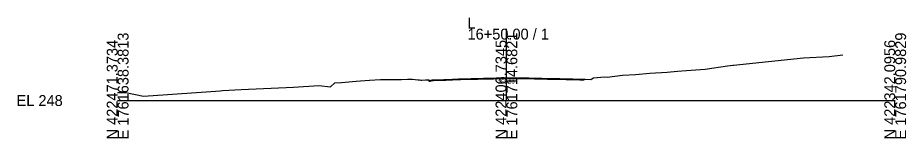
# Model space of a CAD drawing. Extents: x -26 to 3203, y -11010 to 4024.
# Drawn here: x -25.7 to 202.8, y -10009.7 to -9978.7 of the extents above; entities that cross this region are included whole.
import ezdxf

# ---------------------------------------------------------------- set-up
doc = ezdxf.new("R2010")
doc.units = 0
for name, color, linetype in [('Default', 7, 'Continuous'), ('Exist Cross Section Cell', 7, 'Continuous'), ('Exist XS Center Line Elevation Label', 7, 'Continuous'), ('Exist XS Ground Line', 7, 'Continuous'), ('Prop CMT Pvmt Course 1', 7, 'Continuous'), ('Scratch_Level_0', 7, 'Continuous')]:
    doc.layers.add(name, color=color, linetype=linetype)

msp = doc.modelspace()

# ---------------------------------------------------------------- linework, layer by layer
at = {"layer": 'Exist Cross Section Cell'}
for p, q in [((100, -10000), (100, -9981.51)), ((0, -10000), (100, -10000)), ((100, -10000), (200, -10000))]:
    msp.add_line(p, q, dxfattribs=at)
at = {"layer": 'Exist XS Ground Line'}
msp.add_lwpolyline([(0, -9997.91), (2.12, -9997.93), (2.13, -9997.93), (6.65, -9998.84), (23.95, -9997.65), (26.4, -9997.48), (27, -9997.44), (31.79, -9997.12), (45.26, -9996.58), (51.79, -9996.11), (54.72, -9996.46), (55.86, -9995.48), (57.56, -9995.34), (61.31, -9995.03), (64.82, -9994.73), (67.65, -9994.55), (69.1, -9994.61), (73.02, -9994.59), (74.55, -9994.5), (75.14, -9994.49), (75.8, -9994.54), (77.17, -9994.66), (77.66, -9994.71), (77.96, -9994.73), (78.22, -9994.75), (79.16, -9994.71), (80.02, -9994.67), (80.2, -9994.82), (80.3, -9994.81), (80.93, -9994.64), (81.22, -9994.64), (83.94, -9994.56), (84.3, -9994.55), (84.38, -9994.55), (86.14, -9994.49), (87.67, -9994.45), (87.93, -9994.44), (88.22, -9994.44), (90.89, -9994.36), (91.5, -9994.34), (91.78, -9994.33), (92.64, -9994.31), (94.08, -9994.27), (95.96, -9994.23), (96.67, -9994.21), (97.33, -9994.19), (98.51, -9994.17), (99.74, -9994.14), (100.37, -9994.13), (100.39, -9994.13), (100.76, -9994.13), (102.04, -9994.13), (103.71, -9994.16), (103.87, -9994.16), (104.02, -9994.16), (105.74, -9994.18), (107.19, -9994.21), (107.67, -9994.23), (109.12, -9994.27), (110.53, -9994.31), (111.25, -9994.32), (112.49, -9994.35), (112.64, -9994.36), (113.77, -9994.37), (115.34, -9994.39), (116.21, -9994.41), (117.04, -9994.43), (118.84, -9994.48), (119.78, -9994.51), (119.89, -9994.51), (119.92, -9994.51), (120.25, -9994.53), (121.68, -9994.62), (121.94, -9994.44), (122.39, -9994.16), (125.25, -9993.91), (125.89, -9993.96), (129.84, -9993.48), (133.18, -9993.27), (136.93, -9992.97), (141.36, -9992.67), (144.03, -9992.46), (146.29, -9992.31), (151.12, -9991.92), (156.83, -9991.1), (158.22, -9990.91), (158.45, -9990.91), (176.44, -9989.05), (182.98, -9988.63), (186.5, -9988.25)], dxfattribs=at)
msp.add_lwpolyline([(0, -9997.91), (2.12, -9997.93), (2.13, -9997.93), (6.65, -9998.84), (23.95, -9997.65), (26.4, -9997.48), (27, -9997.44), (31.79, -9997.12), (45.26, -9996.58), (51.79, -9996.11), (54.72, -9996.46), (55.86, -9995.48), (57.56, -9995.34), (61.31, -9995.03), (64.82, -9994.73), (67.65, -9994.55), (69.1, -9994.61), (73.02, -9994.59), (74.55, -9994.5), (75.14, -9994.49), (75.8, -9994.54), (77.17, -9994.66), (77.66, -9994.71), (77.96, -9994.73), (78.22, -9994.75), (79.16, -9994.71), (80.02, -9994.67), (80.2, -9994.82), (80.3, -9994.81), (80.93, -9994.64), (81.22, -9994.64), (83.94, -9994.56), (84.3, -9994.55), (84.38, -9994.55), (86.14, -9994.49), (87.67, -9994.45), (87.93, -9994.44), (88.22, -9994.44), (90.89, -9994.36), (91.5, -9994.34), (91.78, -9994.33), (92.64, -9994.31), (94.08, -9994.27), (95.96, -9994.23), (96.67, -9994.21), (97.33, -9994.19), (98.51, -9994.17), (99.74, -9994.14), (100.37, -9994.13), (100.39, -9994.13), (100.76, -9994.13), (102.04, -9994.13), (103.71, -9994.16), (103.87, -9994.16), (104.02, -9994.16), (105.74, -9994.18), (107.19, -9994.21), (107.67, -9994.23), (109.12, -9994.27), (110.53, -9994.31), (111.25, -9994.32), (112.49, -9994.35), (112.64, -9994.36), (113.77, -9994.37), (115.34, -9994.39), (116.21, -9994.41), (117.04, -9994.43), (118.84, -9994.48), (119.78, -9994.51), (119.89, -9994.51), (119.92, -9994.51), (120.25, -9994.53), (121.68, -9994.62), (121.94, -9994.44), (122.39, -9994.16), (125.25, -9993.91), (125.89, -9993.96), (129.84, -9993.48), (133.18, -9993.27), (136.93, -9992.97), (141.36, -9992.67), (144.03, -9992.46), (146.29, -9992.31), (151.12, -9991.92), (156.83, -9991.1), (158.22, -9990.91), (158.45, -9990.91), (176.44, -9989.05), (182.98, -9988.63), (186.5, -9988.25)], dxfattribs=at)
msp.add_lwpolyline([(0, -9997.91), (2.12, -9997.93), (2.13, -9997.93), (6.65, -9998.84), (23.95, -9997.65), (26.4, -9997.48), (27, -9997.44), (31.79, -9997.12), (45.26, -9996.58), (51.79, -9996.11), (54.72, -9996.46), (55.86, -9995.48), (57.56, -9995.34), (61.31, -9995.03), (64.82, -9994.73), (67.65, -9994.55), (69.1, -9994.61), (73.02, -9994.59), (74.55, -9994.5), (75.14, -9994.49), (75.8, -9994.54), (77.17, -9994.66), (77.66, -9994.71), (77.96, -9994.73), (78.22, -9994.75), (79.16, -9994.71), (80.02, -9994.67), (80.2, -9994.82), (80.3, -9994.81), (80.93, -9994.64), (81.22, -9994.64), (83.94, -9994.56), (84.3, -9994.55), (84.38, -9994.55), (86.14, -9994.49), (87.67, -9994.45), (87.93, -9994.44), (88.22, -9994.44), (90.89, -9994.36), (91.5, -9994.34), (91.78, -9994.33), (92.64, -9994.31), (94.08, -9994.27), (95.96, -9994.23), (96.67, -9994.21), (97.33, -9994.19), (98.51, -9994.17), (99.74, -9994.14), (100.37, -9994.13), (100.39, -9994.13), (100.76, -9994.13), (102.04, -9994.13), (103.71, -9994.16), (103.87, -9994.16), (104.02, -9994.16), (105.74, -9994.18), (107.19, -9994.21), (107.67, -9994.23), (109.12, -9994.27), (110.53, -9994.31), (111.25, -9994.32), (112.49, -9994.35), (112.64, -9994.36), (113.77, -9994.37), (115.34, -9994.39), (116.21, -9994.41), (117.04, -9994.43), (118.84, -9994.48), (119.78, -9994.51), (119.89, -9994.51), (119.92, -9994.51), (120.25, -9994.53), (121.68, -9994.62), (121.94, -9994.44), (122.39, -9994.16), (125.25, -9993.91), (125.89, -9993.96), (129.84, -9993.48), (133.18, -9993.27), (136.93, -9992.97), (141.36, -9992.67), (144.03, -9992.46), (146.29, -9992.31), (151.12, -9991.92), (156.83, -9991.1), (158.22, -9990.91), (158.45, -9990.91), (176.44, -9989.05), (182.98, -9988.63), (186.5, -9988.25)], dxfattribs=at)
msp.add_lwpolyline([(0, -9997.91), (2.12, -9997.93), (2.13, -9997.93), (6.65, -9998.84), (23.95, -9997.65), (26.4, -9997.48), (27, -9997.44), (31.79, -9997.12), (45.26, -9996.58), (51.79, -9996.11), (54.72, -9996.46), (55.86, -9995.48), (57.56, -9995.34), (61.31, -9995.03), (64.82, -9994.73), (67.65, -9994.55), (69.1, -9994.61), (73.02, -9994.59), (74.55, -9994.5), (75.14, -9994.49), (75.8, -9994.54), (77.17, -9994.66), (77.66, -9994.71), (77.96, -9994.73), (78.22, -9994.75), (79.16, -9994.71), (80.02, -9994.67), (80.2, -9994.82), (80.3, -9994.81), (80.93, -9994.64), (81.22, -9994.64), (83.94, -9994.56), (84.3, -9994.55), (84.38, -9994.55), (86.14, -9994.49), (87.67, -9994.45), (87.93, -9994.44), (88.22, -9994.44), (90.89, -9994.36), (91.5, -9994.34), (91.78, -9994.33), (92.64, -9994.31), (94.08, -9994.27), (95.96, -9994.23), (96.67, -9994.21), (97.33, -9994.19), (98.51, -9994.17), (99.74, -9994.14), (100.37, -9994.13), (100.39, -9994.13), (100.76, -9994.13), (102.04, -9994.13), (103.71, -9994.16), (103.87, -9994.16), (104.02, -9994.16), (105.74, -9994.18), (107.19, -9994.21), (107.67, -9994.23), (109.12, -9994.27), (110.53, -9994.31), (111.25, -9994.32), (112.49, -9994.35), (112.64, -9994.36), (113.77, -9994.37), (115.34, -9994.39), (116.21, -9994.41), (117.04, -9994.43), (118.84, -9994.48), (119.78, -9994.51), (119.89, -9994.51), (119.92, -9994.51), (120.25, -9994.53), (121.68, -9994.62), (121.94, -9994.44), (122.39, -9994.16), (125.25, -9993.91), (125.89, -9993.96), (129.84, -9993.48), (133.18, -9993.27), (136.93, -9992.97), (141.36, -9992.67), (144.03, -9992.46), (146.29, -9992.31), (151.12, -9991.92), (156.83, -9991.1), (158.22, -9990.91), (158.45, -9990.91), (176.44, -9989.05), (182.98, -9988.63), (186.5, -9988.25)], dxfattribs=at)
msp.add_lwpolyline([(0, -9997.91), (2.12, -9997.93), (2.13, -9997.93), (6.65, -9998.84), (23.95, -9997.65), (26.4, -9997.48), (27, -9997.44), (31.79, -9997.12), (45.26, -9996.58), (51.79, -9996.11), (54.72, -9996.46), (55.86, -9995.48), (57.56, -9995.34), (61.31, -9995.03), (64.82, -9994.73), (67.65, -9994.55), (69.1, -9994.61), (73.02, -9994.59), (74.55, -9994.5), (75.14, -9994.49), (75.8, -9994.54), (77.17, -9994.66), (77.66, -9994.71), (77.96, -9994.73), (78.22, -9994.75), (79.16, -9994.71), (80.02, -9994.67), (80.2, -9994.82), (80.3, -9994.81), (80.93, -9994.64), (81.22, -9994.64), (83.94, -9994.56), (84.3, -9994.55), (84.38, -9994.55), (86.14, -9994.49), (87.67, -9994.45), (87.93, -9994.44), (88.22, -9994.44), (90.89, -9994.36), (91.5, -9994.34), (91.78, -9994.33), (92.64, -9994.31), (94.08, -9994.27), (95.96, -9994.23), (96.67, -9994.21), (97.33, -9994.19), (98.51, -9994.17), (99.74, -9994.14), (100.37, -9994.13), (100.39, -9994.13), (100.76, -9994.13), (102.04, -9994.13), (103.71, -9994.16), (103.87, -9994.16), (104.02, -9994.16), (105.74, -9994.18), (107.19, -9994.21), (107.67, -9994.23), (109.12, -9994.27), (110.53, -9994.31), (111.25, -9994.32), (112.49, -9994.35), (112.64, -9994.36), (113.77, -9994.37), (115.34, -9994.39), (116.21, -9994.41), (117.04, -9994.43), (118.84, -9994.48), (119.78, -9994.51), (119.89, -9994.51), (119.92, -9994.51), (120.25, -9994.53), (121.68, -9994.62), (121.94, -9994.44), (122.39, -9994.16), (125.25, -9993.91), (125.89, -9993.96), (129.84, -9993.48), (133.18, -9993.27), (136.93, -9992.97), (141.36, -9992.67), (144.03, -9992.46), (146.29, -9992.31), (151.12, -9991.92), (156.83, -9991.1), (158.22, -9990.91), (158.45, -9990.91), (176.44, -9989.05), (182.98, -9988.63), (186.5, -9988.25)], dxfattribs=at)
at = {"layer": 'Prop CMT Pvmt Course 1'}
for points in [[(80.02, -9994.67), (80.2, -9994.82), (80.3, -9994.81), (80.93, -9994.64), (81.22, -9994.64), (83.94, -9994.56), (84.3, -9994.55), (84.38, -9994.55), (86.14, -9994.49), (87.67, -9994.45), (87.93, -9994.44), (88.22, -9994.44), (90.89, -9994.36), (91.5, -9994.34), (91.78, -9994.33), (92.64, -9994.31), (94.08, -9994.27), (95.96, -9994.23), (96.67, -9994.21), (97.33, -9994.19), (98.51, -9994.17), (99.74, -9994.14), (100, -9994.14)], [(100, -9994.39), (99.74, -9994.39), (98.51, -9994.42), (97.33, -9994.44), (96.67, -9994.46), (95.96, -9994.48), (94.08, -9994.52), (92.64, -9994.56), (91.78, -9994.58), (91.5, -9994.59), (90.89, -9994.61), (88.22, -9994.69), (87.93, -9994.69), (87.67, -9994.7), (86.14, -9994.74), (84.38, -9994.8), (84.3, -9994.8), (83.94, -9994.81), (81.22, -9994.89), (80.93, -9994.89), (80.3, -9995.06), (80.2, -9995.07), (80.02, -9994.92)], [(80.02, -9994.92), (80.02, -9994.67)], [(100, -9994.14), (100.37, -9994.13), (100.39, -9994.13), (100.76, -9994.13), (102.04, -9994.13), (103.71, -9994.16), (103.87, -9994.16), (104.02, -9994.16), (105.74, -9994.18), (107.19, -9994.21), (107.67, -9994.23), (109.12, -9994.27), (110.53, -9994.31), (111.25, -9994.32), (112.49, -9994.35), (112.64, -9994.36), (113.77, -9994.37), (115.34, -9994.39), (116.21, -9994.41), (117.04, -9994.43), (118.84, -9994.48), (119.78, -9994.51), (119.89, -9994.51), (119.92, -9994.51), (119.93, -9994.51)], [(100, -9994.14), (100, -9994.39)], [(100, -9994.39), (100, -9994.14)], [(119.93, -9994.76), (119.92, -9994.76), (119.89, -9994.76), (119.78, -9994.76), (118.84, -9994.73), (117.04, -9994.68), (116.21, -9994.66), (115.34, -9994.64), (113.77, -9994.62), (112.64, -9994.61), (112.49, -9994.6), (111.25, -9994.57), (110.53, -9994.56), (109.12, -9994.52), (107.67, -9994.48), (107.19, -9994.46), (105.74, -9994.43), (104.02, -9994.41), (103.87, -9994.41), (103.71, -9994.41), (102.04, -9994.38), (100.76, -9994.38), (100.39, -9994.38), (100.37, -9994.38), (100, -9994.39)], [(119.93, -9994.51), (119.93, -9994.76)]]:
    msp.add_lwpolyline(points, dxfattribs=at)

# ---------------------------------------------------------------- texts
at = {"layer": 'Default'}
msp.add_text('-', height=0.0001, dxfattribs=at).set_placement((0, -10000))
at = {"layer": 'Exist Cross Section Cell'}
for s, p in [('L', (90, -9981.51)), ('16+50.00 / 1', (90, -9984.31)), ('EL 248', (-26, -10001.4))]:
    msp.add_text(s, height=2.8, dxfattribs=at).set_placement(p)
for s, p in [('N 422471.3734', (0, -10010)), ('E 1761638.3813', (2.8, -10010)), ('N 422406.7345', (100, -10010)), ('E 1761714.6821', (102.8, -10010)), ('N 422342.0956', (200, -10010)), ('E 1761790.9829', (202.8, -10010))]:
    msp.add_text(s, height=2.8, rotation=90, dxfattribs=at).set_placement(p)
at = {"layer": 'Exist XS Center Line Elevation Label'}
msp.add_text('253.86', height=1, dxfattribs=at).set_placement((97.86, -9995.64))
at = {"layer": 'Scratch_Level_0'}
for s, p in [('Exterior Boundary', (79.86, -9994.68)), ('LT_Res Edge', (79.92, -9994.68)), ('PV1_PGL', (99.95, -9994.15)), ('Exterior Boundary', (119.77, -9994.52)), ('RT_Res_Edge', (119.83, -9994.52))]:
    msp.add_text(s, height=0.02, dxfattribs=at).set_placement(p)

doc.saveas('drawing.dxf')
